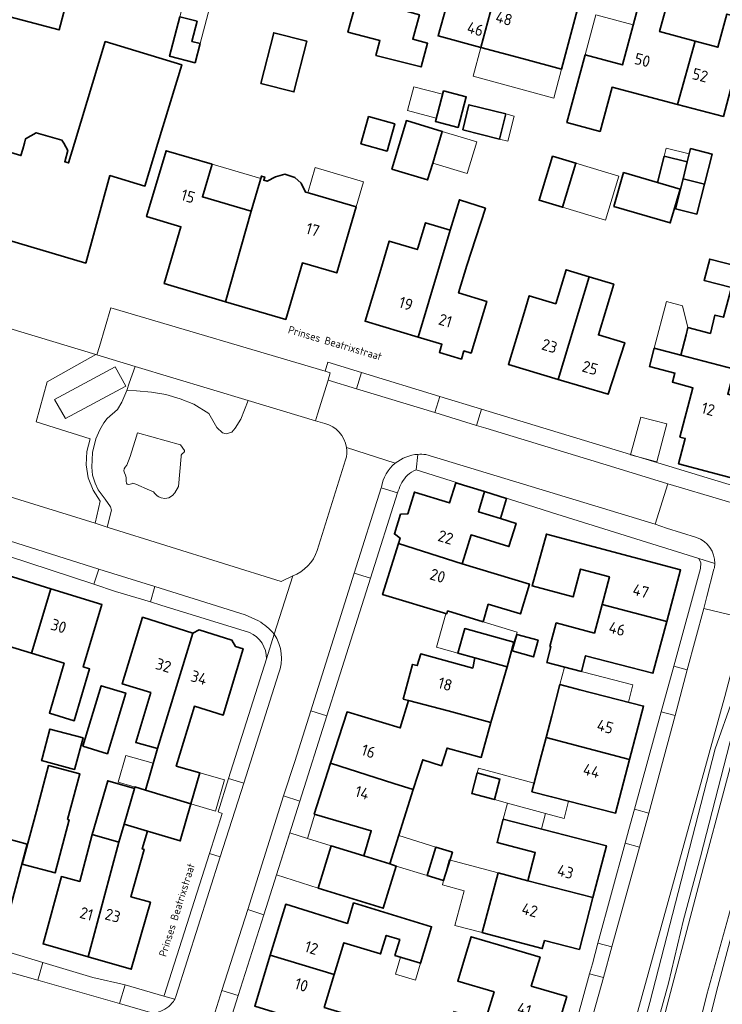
# Model space of a CAD drawing. Header units: metres. Extents: x 149984 to 156489, y 469398 to 478068.
# Tile 756 of 854: x 154388 to 154471, y 473399 to 473515. Entities that reach past the tile are written whole.
import ezdxf
from ezdxf.enums import TextEntityAlignment as Align

# ---------------------------------------------------------------- set-up
doc = ezdxf.new("R2010")
doc.units = ezdxf.units.M
doc.header["$LTSCALE"] = 0.75
for name, color, linetype, lineweight in [('B-WE-GR-BEPLANTING_CULTUUR_HEESTERS-GV', 252, 'Continuous', 18), ('B-WE-OG-BEBOUWING-GV', 6, 'Continuous', 35), ('B-WE-OG-BEBOUWING-T18', 1, 'Continuous', 18), ('B-WE-OG-BEBOUWING_LUIFEL-GV', 6, 'Continuous', 18), ('B-WE-OG-BEBOUWING_OVERBOUWING-GV', 6, 'Continuous', 18), ('B-WE-OG-TERREIN_BEGROEID-GV', 252, 'Continuous', 18), ('B-WE-OG-TERREIN_ERF-GV', 252, 'Continuous', 18), ('B-WE-OG-TERREIN_OEVER-GV', 252, 'Continuous', 18), ('B-WE-OG-TOPOGRAFIE-T18', 7, 'Continuous', 18), ('B-WE-OG-WATER-GV', 252, 'Continuous', 18), ('B-WE-VH-ONVERHARD_ZAND-GV', 252, 'Continuous', 18), ('B-WE-VH-OPENVERHARDING_BETONSTRAATSTEEN-GV', 252, 'Continuous', 18), ('B-WE-VH-OPENVERHARDING_STRAATBAKSTEEN-GV', 252, 'Continuous', 18), ('B-WE-VH-OPENVERHARDING_TEGEL-GV', 252, 'Continuous', 18)]:
    doc.layers.add(name, color=color, linetype=linetype, lineweight=lineweight)
doc.styles.add('NLCS-ISO-M500-T18', font='NLCS-ISO.ttf', dxfattribs={"height": 0.9})
doc.styles.add('NLCS-ISO-M750-T18', font='NLCS-ISO.ttf', dxfattribs={"height": 1.35})

msp = doc.modelspace()

# ---------------------------------------------------------------- linework, layer by layer
at = {"layer": 'B-WE-GR-BEPLANTING_CULTUUR_HEESTERS-GV', "flags": 128}
for points in [[(154387.059, 473477.27), (154385.517, 473471.968), (154381.846, 473459.184), (154382.362, 473459.036), (154382.97, 473458.96), (154383.757, 473459.323), (154384.159, 473459.379), (154386.848, 473458.561), (154397.343, 473455.283), (154397.957, 473457.885), (154397.102, 473459.186), (154396.538, 473460.638), (154396.289, 473462.176), (154396.368, 473463.731), (154396.769, 473465.236), (154390.418, 473467.207), (154391.718, 473471.932), (154397.42, 473475.133), (154387.318, 473478.186)], [(154402.039, 473473.738), (154401.338, 473471.78), (154401.077, 473470.888), (154402.233, 473470.851), (154403.997, 473470.721), (154405.662, 473470.427), (154407.36, 473469.937), (154408.959, 473469.284), (154410.723, 473468.195), (154411.678, 473466.545), (154412.314, 473465.914), (154412.747, 473465.818), (154413.42, 473465.986), (154413.828, 473466.467), (154414.502, 473467.525), (154415.36, 473469.712)]]:
    msp.add_lwpolyline(points, close=True, dxfattribs=at)
at = {"layer": 'B-WE-OG-BEBOUWING-GV', "flags": 128}
for points in [[(154384.957, 473522.964), (154380.48, 473524.133), (154378.656, 473517.151), (154393.105, 473513.314), (154394.966, 473520.321), (154394.086, 473520.553)], [(154444.638, 473518.416), (154441.665, 473519.218), (154442.857, 473523.567), (154439.881, 473524.397), (154438.214, 473518.377), (154439.219, 473518.104), (154437.694, 473512.601), (154442.711, 473511.251)], [(154454.092, 473515.772), (154455.156, 473519.763), (154448.248, 473521.605), (154447.197, 473517.725), (154444.638, 473518.416), (154442.711, 473511.251), (154447.729, 473509.901), (154452.206, 473508.697)], [(154429.106, 473520.248), (154427.356, 473514.052), (154427.087, 473513.058), (154430.855, 473512.053), (154430.378, 473510.307), (154435.688, 473508.955), (154436.455, 473511.752), (154434.719, 473512.227), (154435.5, 473515.081), (154433.513, 473515.625), (154434.444, 473518.938)], [(154467.928, 473511.991), (154463.749, 473513.119), (154465.02, 473517.831), (154461.9, 473518.582), (154459.364, 473509.189), (154454.981, 473510.373), (154452.838, 473502.437), (154456.748, 473501.38), (154458.151, 473506.564), (154465.857, 473504.548)], [(154409.345, 473514.324), (154407.298, 473514.847), (154406.115, 473510.215), (154409.112, 473509.449), (154409.688, 473511.704), (154408.738, 473511.947)], [(154467.928, 473511.991), (154465.857, 473504.548), (154471.26, 473503.134), (154473.238, 473510.596), (154473.093, 473510.633), (154473.37, 473511.677), (154474.172, 473511.465), (154474.946, 473514.363), (154471.665, 473515.178), (154470.611, 473511.267)], [(154416.836, 473507.01), (154420.729, 473506.013), (154422.256, 473511.974), (154418.365, 473512.971)], [(154399.073, 473496.205), (154403.212, 473494.953), (154404.739, 473500), (154407.527, 473509.218), (154398.532, 473511.939), (154394.921, 473500), (154394.217, 473497.674), (154393.771, 473497.809), (154394.138, 473499.134), (154393.648, 473500), (154393.442, 473500.365), (154390.398, 473501.21), (154389.167, 473500.514), (154389.024, 473500), (154388.831, 473499.303), (154388.62, 473498.543), (154383.702, 473500), (154377.622, 473501.801), (154377.138, 473500), (154376.678, 473498.286), (154375.929, 473498.507), (154374.286, 473492.395), (154385.787, 473488.985), (154396.242, 473485.886)], [(154440.054, 473501.828), (154441.012, 473505.432), (154438.33, 473506.145), (154437.371, 473502.541)], [(154440.583, 473501.559), (154444.913, 473500.482), (154445.645, 473503.426), (154441.316, 473504.503)], [(154429.522, 473503.121), (154428.615, 473499.932), (154431.684, 473499.06), (154432.59, 473502.249)], [(154432.252, 473496.938), (154436.461, 473495.668), (154437.059, 473497.653), (154438.182, 473501.38), (154433.974, 473502.649)], [(154415.697, 473491.989), (154409.971, 473493.678), (154411.102, 473497.512), (154405.688, 473499.109), (154403.4, 473491.351), (154407.448, 473490.157), (154405.477, 473483.474), (154412.68, 473481.349)], [(154466.501, 473495.812), (154469.024, 473495.187), (154469.913, 473498.718), (154467.398, 473499.35), (154467.003, 473497.794)], [(154451.134, 473498.483), (154449.567, 473493.287), (154452.334, 473492.453), (154453.901, 473497.649)], [(154463.511, 473495.371), (154466.162, 473494.602), (154466.192, 473494.593), (154466.501, 473495.812), (154467.003, 473497.794), (154464.298, 473498.479)], [(154412.68, 473481.349), (154419.775, 473479.256), (154421.738, 473485.912), (154425.76, 473484.725), (154428.051, 473492.489), (154422.556, 473494.11), (154422.079, 473494.251), (154421.574, 473495.306), (154420.83, 473495.957), (154419.668, 473496.329), (154418.575, 473496.05), (154417.569, 473495.516), (154417.187, 473495.629), (154417.3, 473496.012), (154416.917, 473496.125), (154415.697, 473491.989)], [(154458.346, 473492.552), (154465.005, 473490.618), (154466.162, 473494.602), (154463.511, 473495.371), (154459.503, 473496.535)], [(154469.024, 473495.187), (154466.501, 473495.812), (154466.192, 473494.593), (154465.608, 473492.286), (154468.133, 473491.648)], [(154439.129, 473489.758), (154435.344, 473477.176), (154438.14, 473476.335), (154437.852, 473475.378), (154440.438, 473474.6), (154440.726, 473475.557), (154441.578, 473475.301), (154443.406, 473481.382), (154440.103, 473482.376), (154441.071, 473485.593), (154442.13, 473488.855), (154443.261, 473492.338), (154440.204, 473493.331)], [(154435.344, 473477.176), (154439.129, 473489.758), (154436.213, 473490.636), (154435.311, 473487.647), (154435.263, 473487.487), (154431.949, 473488.485), (154430.94, 473485.133), (154429.11, 473479.052)], [(154482.397, 473480.304), (154483.936, 473486.094), (154473.729, 473488.79), (154472.86, 473485.511), (154469.641, 473486.361), (154468.978, 473483.85), (154472.195, 473483)], [(154451.824, 473472.218), (154455.452, 473484.277), (154452.739, 473485.1), (154451.525, 473481.102), (154448.415, 473482.047), (154447.811, 473480.057), (154445.964, 473473.981)], [(154455.452, 473484.277), (154451.824, 473472.218), (154457.684, 473470.455), (154459.645, 473476.528), (154456.556, 473477.449), (154458.347, 473483.399)], [(154482.397, 473480.304), (154472.195, 473483), (154471.272, 473479.517), (154470.263, 473479.774), (154469.715, 473477.624), (154467.082, 473478.32), (154466.855, 473477.459), (154466.227, 473475.08), (154472.552, 473473.412), (154473.341, 473476.362), (154480.821, 473474.371)], [(154472.552, 473473.412), (154466.227, 473475.08), (154463.11, 473475.902), (154462.541, 473473.747), (154465.54, 473472.955), (154465.255, 473471.876), (154467.674, 473471.238), (154466.143, 473465.436), (154466.771, 473465.27), (154465.984, 473462.289), (154475.007, 473459.905), (154475.538, 473461.915), (154475.796, 473462.881), (154476.408, 473462.718), (154478.048, 473468.792), (154471.766, 473470.475)], [(154433.035, 473452.917), (154440.519, 473450.534), (154441.575, 473453.923), (154446.015, 473452.54), (154446.869, 473455.281), (154445.016, 473455.851), (154442.424, 473456.647), (154443.161, 473459.007), (154439.762, 473460.063), (154439.024, 473457.692), (154434.912, 473458.955), (154434.117, 473456.396), (154433.273, 473456.344), (154432.562, 473454.031), (154433.223, 473453.522)], [(154443.161, 473459.007), (154442.424, 473456.647), (154445.016, 473455.851), (154445.738, 473458.202)], [(154456.98, 473445.736), (154464.59, 473443.733), (154466.221, 473449.832), (154450.429, 473454.026), (154448.746, 473447.924), (154453.576, 473446.632), (154454.448, 473449.892), (154457.849, 473448.982)], [(154440.519, 473450.534), (154433.035, 473452.917), (154431.166, 473446.904), (154438.701, 473444.622), (154438.808, 473444.974), (154442.976, 473443.712), (154443.597, 473445.763), (154447.373, 473444.62), (154448.438, 473448.136)], [(154392.148, 473447.592), (154383.719, 473450.224), (154381.43, 473442.559), (154382.919, 473442.1), (154381.184, 473436.294), (154384.111, 473435.392), (154385.826, 473441.236), (154389.845, 473440.003)], [(154392.148, 473447.592), (154389.845, 473440.003), (154393.693, 473438.823), (154391.976, 473432.969), (154394.9, 473432.068), (154396.686, 473438.161), (154395.942, 473438.393), (154398.151, 473445.718)], [(154464.59, 473443.733), (154456.98, 473445.736), (154456.083, 473442.384), (154451.59, 473443.578), (154450.845, 473440.797), (154450.963, 473440.766), (154450.486, 473438.929), (154454.557, 473437.872), (154455.034, 473439.709), (154462.963, 473437.65)], [(154408.842, 473442.38), (154402.924, 473444.227), (154400.543, 473436.401), (154403.894, 473435.386), (154402.116, 473429.518), (154404.681, 473428.781)], [(154404.681, 473428.781), (154403.281, 473423.919), (154408.619, 473422.276), (154409.67, 473425.928), (154406.883, 473426.731), (154409.018, 473433.773), (154412.409, 473432.728), (154414.76, 473440.532), (154413.877, 473440.808), (154413.411, 473441.524), (154409.605, 473442.744), (154408.842, 473442.38)], [(154445.818, 473438.398), (154446.619, 473441.289), (154440.832, 473442.895), (154440.028, 473440.005), (154442.03, 473439.449)], [(154446.412, 473440.268), (154448.907, 473439.578), (154449.445, 473441.523), (154446.949, 473442.213)], [(154438.856, 473433.218), (154443.881, 473431.85), (154445.818, 473438.398), (154442.03, 473439.449), (154441.772, 473438.256), (154435.646, 473439.924), (154435.239, 473438.556), (154434.672, 473438.692), (154433.597, 473434.619), (154434.193, 473434.46)], [(154395.905, 473429.058), (154398.786, 473428.181), (154400.956, 473435.31), (154398.076, 473436.187)], [(154450.397, 473430.102), (154460.218, 473427.5), (154461.87, 473433.793), (154454.351, 473435.718), (154452.026, 473436.313), (154451.061, 473432.634)], [(154443.881, 473431.85), (154438.856, 473433.218), (154434.193, 473434.46), (154433.232, 473431.229), (154426.98, 473433.094), (154425.048, 473427.093), (154432.494, 473424.696), (154434.76, 473423.966), (154435.883, 473427.481), (154438.082, 473426.778), (154438.743, 473428.846), (154442.766, 473427.752)], [(154391.108, 473427.626), (154391.041, 473427.373), (154394.939, 473426.34), (154394.966, 473426.443), (154395.923, 473430.053), (154392.024, 473431.086)], [(154460.218, 473427.5), (154450.397, 473430.102), (154449.71, 473427.486), (154448.722, 473423.72), (154451.047, 473423.125), (154458.565, 473421.2)], [(154388.784, 473415.187), (154392.633, 473414.168), (154394.289, 473420.422), (154394.112, 473420.469), (154395.531, 473425.825), (154391.859, 473426.798), (154390.44, 473421.441)], [(154425.048, 473427.093), (154423.116, 473421.092), (154429.834, 473419.122), (154428.955, 473416.162), (154432.001, 473415.218), (154434.76, 473423.966), (154432.494, 473424.696)], [(154400.142, 473417.788), (154400.747, 473419.89), (154401.962, 473424.11), (154398.83, 473425.011), (154397.01, 473418.689)], [(154442.297, 473425.928), (154441.643, 473423.525), (154444.312, 473422.799), (154444.966, 473425.202)], [(154383.681, 473420.373), (154383.059, 473417.5), (154382.592, 473415.802), (154383.556, 473415.537), (154381.639, 473408.576), (154386.613, 473407.21), (154389.35, 473417.543), (154385.89, 473418.499), (154387.289, 473424.066), (154384.85, 473424.772), (154384.295, 473422.683)], [(154408.619, 473422.276), (154403.281, 473423.919), (154402.012, 473424.284), (154401.962, 473424.11), (154400.747, 473419.89), (154403.489, 473419.081), (154403.772, 473418.997), (154407.369, 473417.933)], [(154455.901, 473411.259), (154457.485, 473417.357), (154445.347, 473420.508), (154444.625, 473417.729), (154449.125, 473416.559), (154448.264, 473413.243)], [(154400.142, 473417.788), (154396.531, 473404.301), (154401.596, 473402.847), (154403.859, 473410.727), (154401.562, 473411.361), (154403.1, 473416.937), (154402.89, 473416.997), (154403.489, 473419.081), (154400.747, 473419.89)], [(154396.531, 473404.301), (154400.142, 473417.788), (154397.01, 473418.689), (154395.539, 473413.162), (154393.384, 473413.734), (154391.231, 473405.822)], [(154432.001, 473415.218), (154428.955, 473416.162), (154425.126, 473417.349), (154423.585, 473412.378), (154431.231, 473410.008), (154432.772, 473414.979)], [(154436.392, 473413.857), (154438.329, 473413.256), (154439.366, 473416.6), (154437.429, 473417.201)], [(154450.205, 473406.233), (154454.317, 473405.162), (154455.901, 473411.259), (154448.264, 473413.243), (154444.757, 473414.173), (154442.894, 473407.141), (154443.127, 473407.078), (154449.95, 473405.271)], [(154417.941, 473404.501), (154425.473, 473402.208), (154426.613, 473405.953), (154430.922, 473404.642), (154431.584, 473406.814), (154433.179, 473406.328), (154432.612, 473404.47), (154435.625, 473403.552), (154436.931, 473407.836), (154427.759, 473410.632), (154427.027, 473408.231), (154419.764, 473410.489)], [(154451.215, 473394.328), (154452.815, 473399.616), (154448.658, 473400.861), (154449.681, 473404.239), (154444.777, 473405.706), (154441.567, 473406.666), (154440.788, 473404.06), (154440.009, 473401.454), (154444.274, 473400.179), (154443.23, 473396.78)], [(154425.473, 473402.208), (154417.941, 473404.501), (154416.119, 473398.514), (154427.944, 473394.856), (154428.607, 473397.037), (154424.298, 473398.348)]]:
    msp.add_lwpolyline(points, close=True, dxfattribs=at)
at = {"layer": 'B-WE-OG-BEBOUWING_LUIFEL-GV', "flags": 128}
for points in [[(154408.338, 473518.914), (154407.298, 473514.847), (154409.345, 473514.324), (154408.738, 473511.947), (154409.688, 473511.704), (154411.392, 473518.133)], [(154454.981, 473510.373), (154459.364, 473509.189), (154460.635, 473513.895), (154456.251, 473515.079)], [(154442.711, 473511.251), (154441.798, 473507.858), (154451.293, 473505.304), (154452.206, 473508.697)], [(154437.472, 473502.919), (154438.222, 473505.739), (154434.843, 473506.638), (154434.093, 473503.817)], [(154444.913, 473500.482), (154445.905, 473500.235), (154446.638, 473503.179), (154445.645, 473503.426)], [(154464.298, 473498.479), (154467.003, 473497.794), (154467.241, 473498.73), (154464.537, 473499.417)], [(154411.102, 473497.512), (154409.971, 473493.678), (154415.697, 473491.989), (154416.828, 473495.823)], [(154428.051, 473492.489), (154428.922, 473495.442), (154423.244, 473497.117), (154422.373, 473494.164)], [(154453.901, 473497.649), (154452.334, 473492.453), (154457.399, 473490.925), (154458.966, 473496.121)], [(154463.11, 473475.902), (154466.227, 473475.08), (154467.082, 473478.32), (154466.456, 473480.873), (154464.555, 473481.375)], [(154438.616, 473444.648), (154437.521, 473440.7), (154440.028, 473440.005), (154440.832, 473442.895), (154446.619, 473441.289), (154446.985, 473442.498), (154442.976, 473443.712), (154438.808, 473444.974), (154438.701, 473444.622)], [(154452.026, 473436.313), (154460.078, 473434.252), (154460.599, 473436.286), (154452.547, 473438.347)], [(154448.984, 473424.717), (154442.451, 473426.494), (154442.297, 473425.928), (154444.966, 473425.202), (154444.312, 473422.799), (154445.856, 473422.379), (154450.33, 473421.162), (154452.518, 473420.566), (154453.043, 473422.614), (154448.722, 473423.72)], [(154409.67, 473425.928), (154408.619, 473422.276), (154411.501, 473421.447), (154412.552, 473425.099)], [(154450.33, 473421.162), (154445.856, 473422.379), (154445.347, 473420.508), (154449.857, 473419.337)], [(154423.201, 473421.067), (154422.318, 473418.219), (154425.126, 473417.349), (154428.955, 473416.162), (154429.834, 473419.122)], [(154425.126, 473417.349), (154422.318, 473418.219), (154420.24, 473418.864), (154418.68, 473413.93), (154423.585, 473412.378)], [(154436.392, 473413.857), (154437.429, 473417.201), (154433.054, 473418.557), (154432.001, 473415.218), (154432.772, 473414.979)], [(154438.978, 473415.704), (154438.329, 473413.256), (154438.197, 473412.755), (154440.759, 473412.076), (154439.677, 473407.994), (154442.894, 473407.141), (154444.757, 473414.173)], [(154435.625, 473403.552), (154433.28, 473404.266), (154432.673, 473402.273), (154435.018, 473401.558)]]:
    msp.add_lwpolyline(points, close=True, dxfattribs=at)
at = {"layer": 'B-WE-OG-BEBOUWING_OVERBOUWING-GV', "flags": 128}
for points in [[(154442.25, 473500.154), (154438.182, 473501.38), (154437.059, 473497.653), (154441.126, 473496.427)], [(154461.521, 473467.787), (154460.333, 473463.321), (154463.405, 473462.503), (154464.594, 473466.969)], [(154403.281, 473423.919), (154404.186, 473427.062), (154400.969, 473427.988), (154400.064, 473424.844)]]:
    msp.add_lwpolyline(points, close=True, dxfattribs=at)
at = {"layer": 'B-WE-OG-TERREIN_BEGROEID-GV', "flags": 128}
for points in [[(154424.367, 473467.026), (154423.267, 473467.323), (154415.36, 473469.712), (154414.502, 473467.525), (154413.828, 473466.467), (154413.42, 473465.986), (154412.747, 473465.818), (154412.314, 473465.914), (154411.678, 473466.545), (154410.723, 473468.195), (154408.959, 473469.284), (154407.36, 473469.937), (154405.662, 473470.427), (154403.997, 473470.721), (154402.233, 473470.851), (154401.077, 473470.888), (154400.497, 473469.515), (154399.982, 473468.673), (154398.747, 473467.599), (154398.359, 473467.089), (154397.911, 473466.27), (154397.435, 473465.207), (154397.03, 473463.601), (154396.958, 473461.895), (154397.019, 473460.948), (154397.346, 473459.996), (154397.695, 473459.21), (154398.509, 473458.119), (154399.151, 473457.233), (154399.29, 473456.823), (154398.749, 473454.847), (154398.885, 473454.805), (154419.249, 473448.447), (154420.585, 473449.099)], [(154423.468, 473452.106), (154426.818, 473462.764)], [(154474.831, 473443.312), (154474.045, 473440.433), (154472.956, 473440.708), (154471.425, 473434.912), (154463.411, 473405.986), (154454.685, 473374.384), (154441.894, 473327.464), (154438.802, 473316.205), (154431.72, 473289.931), (154431.24, 473288.152), (154433.359, 473287.555), (154436.445, 473299.455), (154444.521, 473332.122), (154452.48, 473361.837), (154462.595, 473398.912), (154470.279, 473428.779), (154474.427, 473440.506), (154475.794, 473441.665), (154476.714, 473445.602)], [(154476.714, 473445.602), (154475.794, 473441.665), (154477.568, 473441.942), (154480.122, 473441.261), (154480.346, 473441.212), (154479.608, 473437.653), (154478.97, 473433.171), (154478.24, 473429.599), (154477.794, 473427.873), (154470.442, 473400.232), (154461.756, 473365.507), (154459.908, 473358.759), (154452.407, 473329.984), (154449.672, 473319.1), (154446.254, 473304.754), (154441.85, 473285.153), (154443.268, 473284.785)]]:
    msp.add_lwpolyline(points, dxfattribs=at)
at = {"layer": 'B-WE-OG-TERREIN_BEGROEID-GV'}
for points in [[(154426.907, 473464.213, 0.3001964), (154424.367, 473467.026)], [(154426.818, 473462.764, 0.1069484), (154426.907, 473464.213)], [(154420.585, 473449.099, 0.2264853), (154423.468, 473452.106)]]:
    msp.add_lwpolyline(points, format="xyb", dxfattribs=at)
at = {"layer": 'B-WE-OG-TERREIN_BEGROEID-GV', "flags": 128}
for points in [[(154402.336, 473465.94), (154407.398, 473464.534), (154407.846, 473463.864), (154407.846, 473463.714), (154407.785, 473463.626), (154407.625, 473463.504), (154407.531, 473463.399), (154407.475, 473463.31), (154407.459, 473463.138), (154407.148, 473459.595), (154406.728, 473458.864), (154406.44, 473458.565), (154406.008, 473458.277), (154405.559, 473458.221), (154405.119, 473458.299), (154404.85, 473458.407), (154404.626, 473458.519), (154404.38, 473458.775), (154404.203, 473458.996), (154403.749, 473459.196), (154402.132, 473459.894), (154401.794, 473459.993), (154401.611, 473459.943), (154401.478, 473459.894), (154401.262, 473459.86), (154401.118, 473459.905), (154401.019, 473460.015), (154400.996, 473460.248), (154401.002, 473460.475), (154400.985, 473460.669), (154400.902, 473460.94), (154400.792, 473461.223), (154400.742, 473461.455), (154400.758, 473461.704), (154400.88, 473461.89), (154401.093, 473462.125), (154401.451, 473463.138), (154401.838, 473464.29), (154402.071, 473465.021)], [(154437.9, 473299.09), (154445.21, 473328.95), (154450.3, 473347.6), (154456.62, 473371.72), (154461.28, 473388.6), (154463.21, 473395.5), (154464.78, 473401.19), (154466.56, 473408.64), (154468.55, 473416.07), (154474.4, 473438.75), (154475.396, 473440.377), (154477.568, 473441.942), (154475.794, 473441.665), (154474.427, 473440.506), (154470.279, 473428.779), (154462.595, 473398.912), (154452.48, 473361.837), (154444.521, 473332.122), (154436.445, 473299.455), (154433.359, 473287.555), (154434.812, 473287.145)]]:
    msp.add_lwpolyline(points, close=True, dxfattribs=at)
at = {"layer": 'B-WE-OG-TERREIN_ERF-GV', "flags": 128}
for points in [[(154422.99, 473519.958), (154425.767, 473530.053), (154431.344, 473528.519), (154431.467, 473528.983), (154435.523, 473527.883), (154435.835, 473529.032), (154439.077, 473528.151), (154437.453, 473522.219), (154435.515, 473522.75), (154434.444, 473518.938), (154433.513, 473515.625), (154435.5, 473515.081), (154434.719, 473512.227), (154436.455, 473511.752), (154435.688, 473508.955), (154430.378, 473510.307), (154430.855, 473512.053), (154427.087, 473513.058), (154427.356, 473514.052), (154429.106, 473520.248), (154428.563, 473518.425)], [(154442.711, 473511.251), (154437.694, 473512.601), (154439.219, 473518.104), (154438.214, 473518.377), (154439.881, 473524.397), (154442.857, 473523.567), (154441.665, 473519.218), (154444.638, 473518.416), (154447.197, 473517.725), (154448.248, 473521.605), (154455.156, 473519.763), (154454.092, 473515.772), (154452.206, 473508.697), (154447.729, 473509.901)], [(154465.857, 473504.548), (154458.151, 473506.564), (154456.748, 473501.38), (154452.838, 473502.437), (154454.981, 473510.373), (154459.364, 473509.189), (154461.9, 473518.582), (154465.02, 473517.831), (154463.749, 473513.119), (154467.928, 473511.991), (154470.611, 473511.267), (154471.665, 473515.178), (154474.946, 473514.363), (154474.172, 473511.465), (154473.37, 473511.677), (154473.093, 473510.633), (154473.238, 473510.596), (154471.26, 473503.134)], [(154407.298, 473514.847), (154409.345, 473514.324), (154408.738, 473511.947), (154409.688, 473511.704), (154409.112, 473509.449), (154406.115, 473510.215)], [(154416.836, 473507.01), (154418.365, 473512.971), (154422.256, 473511.974), (154420.729, 473506.013)], [(154404.739, 473500), (154403.212, 473494.953), (154399.073, 473496.205), (154396.242, 473485.886), (154385.787, 473488.985), (154374.286, 473492.395), (154375.929, 473498.507), (154376.678, 473498.286), (154377.138, 473500), (154377.622, 473501.801), (154383.702, 473500), (154388.62, 473498.543), (154388.831, 473499.303), (154389.024, 473500), (154389.167, 473500.514), (154390.398, 473501.21), (154393.442, 473500.365), (154393.648, 473500), (154394.138, 473499.134), (154393.771, 473497.809), (154394.217, 473497.674), (154394.921, 473500), (154398.532, 473511.939), (154407.527, 473509.218)], [(154440.054, 473501.828), (154437.371, 473502.541), (154438.33, 473506.145), (154441.012, 473505.432)], [(154440.583, 473501.559), (154441.316, 473504.503), (154445.645, 473503.426), (154444.913, 473500.482)], [(154429.522, 473503.121), (154432.59, 473502.249), (154431.684, 473499.06), (154428.615, 473499.932)], [(154436.461, 473495.668), (154432.252, 473496.938), (154433.974, 473502.649), (154438.182, 473501.38), (154437.059, 473497.653)], [(154411.102, 473497.512), (154409.971, 473493.678), (154415.697, 473491.989), (154416.917, 473496.125), (154417.3, 473496.012), (154417.187, 473495.629), (154417.569, 473495.516), (154418.575, 473496.05), (154419.668, 473496.329), (154420.83, 473495.957), (154421.574, 473495.306), (154422.079, 473494.251), (154422.556, 473494.11), (154428.051, 473492.489), (154425.76, 473484.725), (154421.738, 473485.912), (154419.775, 473479.256), (154412.68, 473481.349), (154405.477, 473483.474), (154407.448, 473490.157), (154403.4, 473491.351), (154405.688, 473499.109)], [(154466.162, 473494.602), (154465.005, 473490.618), (154458.346, 473492.552), (154459.503, 473496.535), (154463.511, 473495.371), (154464.298, 473498.479), (154467.003, 473497.794), (154467.398, 473499.35), (154469.913, 473498.718), (154469.024, 473495.187), (154468.133, 473491.648), (154465.608, 473492.286), (154466.192, 473494.593)], [(154451.134, 473498.483), (154453.901, 473497.649), (154452.334, 473492.453), (154449.567, 473493.287)], [(154436.213, 473490.636), (154439.129, 473489.758), (154440.204, 473493.331), (154443.261, 473492.338), (154442.13, 473488.855), (154441.071, 473485.593), (154440.103, 473482.376), (154443.406, 473481.382), (154441.578, 473475.301), (154440.726, 473475.557), (154440.438, 473474.6), (154437.852, 473475.378), (154438.14, 473476.335), (154435.344, 473477.176), (154429.11, 473479.052), (154430.94, 473485.133), (154431.949, 473488.485), (154435.263, 473487.487), (154435.311, 473487.647)], [(154451.824, 473472.218), (154445.964, 473473.981), (154447.811, 473480.057), (154448.415, 473482.047), (154451.525, 473481.102), (154452.739, 473485.1), (154455.452, 473484.277), (154458.347, 473483.399), (154456.556, 473477.449), (154459.645, 473476.528), (154457.684, 473470.455)], [(154402.039, 473473.738), (154415.36, 473469.712), (154423.267, 473467.323), (154423.52, 473468.14), (154424.75, 473472.12), (154425.013, 473472.979), (154424.411, 473473.197), (154399.198, 473480.635), (154397.85, 473476.065), (154397.556, 473475.092)], [(154439.762, 473460.063), (154443.161, 473459.007), (154445.738, 473458.202), (154445.016, 473455.851), (154446.869, 473455.281), (154446.015, 473452.54), (154441.575, 473453.923), (154440.519, 473450.534), (154448.438, 473448.136), (154447.373, 473444.62), (154443.597, 473445.763), (154442.976, 473443.712), (154438.808, 473444.974), (154438.701, 473444.622), (154431.166, 473446.904), (154433.035, 473452.917), (154433.223, 473453.522), (154432.562, 473454.031), (154433.273, 473456.344), (154434.117, 473456.396), (154434.912, 473458.955), (154439.024, 473457.692)], [(154456.98, 473445.736), (154457.849, 473448.982), (154454.448, 473449.892), (154453.576, 473446.632), (154448.746, 473447.924), (154450.429, 473454.026), (154466.221, 473449.832), (154464.59, 473443.733), (154462.963, 473437.65), (154455.034, 473439.709), (154454.557, 473437.872), (154450.486, 473438.929), (154450.963, 473440.766), (154450.845, 473440.797), (154451.59, 473443.578), (154456.083, 473442.384)], [(154392.148, 473447.592), (154398.151, 473445.718), (154395.942, 473438.393), (154396.686, 473438.161), (154394.9, 473432.068), (154391.976, 473432.969), (154393.693, 473438.823), (154389.845, 473440.003), (154385.826, 473441.236), (154384.111, 473435.392), (154381.184, 473436.294), (154382.919, 473442.1), (154381.43, 473442.559), (154383.719, 473450.224)], [(154404.681, 473428.781), (154402.116, 473429.518), (154403.894, 473435.386), (154400.543, 473436.401), (154402.924, 473444.227), (154408.842, 473442.38), (154409.605, 473442.744), (154413.411, 473441.524), (154413.877, 473440.808), (154414.76, 473440.532), (154412.409, 473432.728), (154409.018, 473433.773), (154406.883, 473426.731), (154409.67, 473425.928), (154408.619, 473422.276), (154407.369, 473417.933), (154403.772, 473418.997), (154403.489, 473419.081), (154402.89, 473416.997), (154403.1, 473416.937), (154401.562, 473411.361), (154403.859, 473410.727), (154401.596, 473402.847), (154396.531, 473404.301), (154391.231, 473405.822), (154393.384, 473413.734), (154395.539, 473413.162), (154397.01, 473418.689), (154398.83, 473425.011), (154401.962, 473424.11), (154402.012, 473424.284), (154403.281, 473423.919)], [(154445.818, 473438.398), (154443.881, 473431.85), (154442.766, 473427.752), (154438.743, 473428.846), (154438.082, 473426.778), (154435.883, 473427.481), (154434.76, 473423.966), (154432.001, 473415.218), (154432.772, 473414.979), (154431.231, 473410.008), (154423.585, 473412.378), (154425.126, 473417.349), (154428.955, 473416.162), (154429.834, 473419.122), (154423.116, 473421.092), (154425.048, 473427.093), (154426.98, 473433.094), (154433.232, 473431.229), (154434.193, 473434.46), (154433.597, 473434.619), (154434.672, 473438.692), (154435.239, 473438.556), (154435.646, 473439.924), (154441.772, 473438.256), (154442.03, 473439.449), (154440.028, 473440.005), (154440.832, 473442.895), (154446.619, 473441.289)], [(154446.412, 473440.268), (154446.949, 473442.213), (154449.445, 473441.523), (154448.907, 473439.578)], [(154395.905, 473429.058), (154398.076, 473436.187), (154400.956, 473435.31), (154398.786, 473428.181)], [(154454.351, 473435.718), (154461.87, 473433.793), (154460.218, 473427.5), (154458.565, 473421.2), (154451.047, 473423.125), (154448.722, 473423.72), (154449.71, 473427.486), (154450.397, 473430.102), (154451.061, 473432.634), (154452.026, 473436.313)], [(154391.041, 473427.373), (154391.108, 473427.626), (154392.024, 473431.086), (154395.923, 473430.053), (154394.966, 473426.443), (154394.939, 473426.34)], [(154388.784, 473415.187), (154390.44, 473421.441), (154391.859, 473426.798), (154395.531, 473425.825), (154394.112, 473420.469), (154394.289, 473420.422), (154392.633, 473414.168)], [(154442.297, 473425.928), (154444.966, 473425.202), (154444.312, 473422.799), (154441.643, 473423.525)], [(154455.901, 473411.259), (154454.317, 473405.162), (154450.205, 473406.233), (154449.95, 473405.271), (154443.127, 473407.078), (154442.894, 473407.141), (154444.757, 473414.173), (154448.264, 473413.243), (154449.125, 473416.559), (154444.625, 473417.729), (154445.347, 473420.508), (154457.485, 473417.357)], [(154438.329, 473413.256), (154436.392, 473413.857), (154437.429, 473417.201), (154439.366, 473416.6)], [(154425.473, 473402.208), (154424.298, 473398.348), (154428.607, 473397.037), (154427.944, 473394.856), (154416.119, 473398.514), (154417.941, 473404.501), (154419.764, 473410.489), (154427.027, 473408.231), (154427.759, 473410.632), (154436.931, 473407.836), (154435.625, 473403.552), (154432.612, 473404.47), (154433.179, 473406.328), (154431.584, 473406.814), (154430.922, 473404.642), (154426.613, 473405.953)], [(154443.23, 473396.78), (154444.274, 473400.179), (154440.009, 473401.454), (154440.788, 473404.06), (154441.567, 473406.666), (154444.777, 473405.706), (154449.681, 473404.239), (154448.658, 473400.861), (154452.815, 473399.616), (154451.215, 473394.328), (154451.026, 473393.701), (154451.813, 473393.46), (154450.945, 473390.64), (154450.172, 473390.878), (154449.616, 473389.04), (154445.854, 473390.197), (154441.616, 473391.501), (154441.642, 473391.587), (154440.419, 473391.963), (154440.035, 473392.081), (154440.587, 473394.026), (154438.611, 473394.586), (154439.553, 473397.909)]]:
    msp.add_lwpolyline(points, close=True, dxfattribs=at)
for points in [[(154385.748, 473526.119), (154394.895, 473523.918), (154394.086, 473520.553), (154394.966, 473520.321), (154393.105, 473513.314), (154378.656, 473517.151)], [(154387.318, 473478.186), (154397.42, 473475.133), (154397.556, 473475.092), (154397.85, 473476.065), (154399.198, 473480.635), (154424.411, 473473.197), (154424.709, 473474.233), (154428.672, 473473.022), (154437.905, 473470.204), (154442.806, 473468.719), (154478.746, 473457.756), (154480.055, 473458.411), (154482.316, 473466.984), (154484.327, 473474.609), (154490.007, 473496.148), (154491.023, 473500), (154491.974, 473503.603), (154494.353, 473512.625), (154493.663, 473513.801), (154476.978, 473518.81)], [(154472.195, 473483), (154468.978, 473483.85), (154469.641, 473486.361), (154472.86, 473485.511)], [(154475.007, 473459.905), (154465.984, 473462.289), (154466.771, 473465.27), (154466.143, 473465.436), (154467.674, 473471.238), (154465.255, 473471.876), (154465.54, 473472.955), (154462.541, 473473.747), (154463.11, 473475.902), (154466.227, 473475.08), (154466.855, 473477.459), (154467.082, 473478.32), (154469.715, 473477.624), (154470.263, 473479.774), (154471.272, 473479.517)], [(154415.506, 473442.451), (154405.067, 473445.668), (154403.847, 473446.035), (154399.737, 473447.271), (154397.193, 473448.108), (154384.366, 473452.332), (154381.973, 473453.12), (154380.593, 473453.532), (154379.717, 473453.794), (154373.498, 473433.157), (154334.595, 473444.205), (154338.874, 473462.243), (154339.586, 473465.35), (154339.063, 473465.572), (154337.02, 473456.679)], [(154452.036, 473389.722), (154455.513, 473402.315), (154455.834, 473403.477), (154456.498, 473405.915), (154459.696, 473417.648), (154460.144, 473419.293), (154460.796, 473421.667), (154463.945, 473433.131), (154465.414, 473438.477), (154468.573, 473449.977), (154468.613, 473450.648), (154468.35, 473451.133), (154451.029, 473456.572), (154448.933, 473457.23), (154435.097, 473461.574)], [(154433.004, 473459.096), (154432.929, 473458.863), (154429.744, 473448.818), (154425.904, 473436.721), (154424.605, 473432.627), (154421.427, 473422.615), (154417.199, 473409.249), (154414.176, 473399.747), (154411.158, 473390.175), (154410.401, 473387.774), (154409.561, 473385.228)], [(154385.335, 473405.404), (154391.202, 473403.638), (154397.062, 473401.874), (154400.883, 473401), (154405.444, 473399.662), (154405.476, 473399.731), (154410.784, 473416.442), (154412.278, 473421.167), (154411.804, 473421.332), (154413.033, 473425.278), (154417.501, 473439.336)], [(154385.89, 473418.499), (154389.35, 473417.543), (154386.613, 473407.21)]]:
    msp.add_lwpolyline(points, dxfattribs=at)
at = {"layer": 'B-WE-OG-TERREIN_ERF-GV'}
for points in [[(154434.092, 473460.946, 0.1123553), (154433.004, 473459.096)], [(154435.097, 473461.574, 0.0641323), (154434.092, 473460.946)], [(154417.501, 473439.336, 0.3064893), (154415.506, 473442.451)]]:
    msp.add_lwpolyline(points, format="xyb", dxfattribs=at)
at = {"layer": 'B-WE-OG-TERREIN_OEVER-GV', "flags": 128}
for points in [[(154474.4, 473438.75), (154468.55, 473416.07), (154466.56, 473408.64), (154464.78, 473401.19), (154463.21, 473395.5), (154461.28, 473388.6), (154456.62, 473371.72), (154450.3, 473347.6), (154445.21, 473328.95), (154437.9, 473299.09), (154434.812, 473287.145), (154435.213, 473287.031), (154435.353, 473287.59), (154441.98, 473312.968), (154449.698, 473342.036), (154456.551, 473368.166), (154463.479, 473394.147), (154468.901, 473414.855), (154473.683, 473432.703), (154475.505, 473438.995), (154475.159, 473439.229), (154477.568, 473441.942), (154475.396, 473440.377)], [(154441.374, 473285.276), (154441.85, 473285.153), (154446.254, 473304.754), (154449.672, 473319.1), (154452.407, 473329.984), (154459.908, 473358.759), (154461.756, 473365.507), (154470.442, 473400.232), (154477.794, 473427.873), (154478.24, 473429.599), (154478.97, 473433.171), (154479.608, 473437.653), (154479.265, 473437.648), (154477.59, 473430.643), (154477.009, 473428.025), (154476.327, 473425.255), (154471.864, 473409.039), (154469.316, 473399.85), (154463.686, 473377.093), (154456.357, 473348.97), (154445.751, 473308.375), (154440.671, 473285.476)]]:
    msp.add_lwpolyline(points, close=True, dxfattribs=at)
at = {"layer": 'B-WE-OG-WATER-GV', "flags": 128}
msp.add_lwpolyline([(154463.686, 473377.093), (154469.316, 473399.85), (154471.864, 473409.039), (154476.327, 473425.255), (154477.009, 473428.025), (154477.59, 473430.643), (154479.265, 473437.648), (154479.879, 473440.983), (154477.708, 473441.499), (154475.505, 473438.995), (154473.683, 473432.703), (154468.901, 473414.855), (154463.479, 473394.147)], dxfattribs=at)
at = {"layer": 'B-WE-VH-ONVERHARD_ZAND-GV', "flags": 128}
for points in [[(154393.853, 473467.624), (154400.94, 473471.417), (154399.71, 473473.676), (154392.567, 473469.855)], [(154402.336, 473465.94), (154402.071, 473465.021), (154401.838, 473464.29), (154401.451, 473463.138), (154401.093, 473462.125), (154400.88, 473461.89), (154400.758, 473461.704), (154400.742, 473461.455), (154400.792, 473461.223), (154400.902, 473460.94), (154400.985, 473460.669), (154401.002, 473460.475), (154400.996, 473460.248), (154401.019, 473460.015), (154401.118, 473459.905), (154401.262, 473459.86), (154401.478, 473459.894), (154401.611, 473459.943), (154401.794, 473459.993), (154402.132, 473459.894), (154403.749, 473459.196), (154404.203, 473458.996), (154404.38, 473458.775), (154404.626, 473458.519), (154404.85, 473458.407), (154405.119, 473458.299), (154405.559, 473458.221), (154406.008, 473458.277), (154406.44, 473458.565), (154406.728, 473458.864), (154407.148, 473459.595), (154407.459, 473463.138), (154407.475, 473463.31), (154407.531, 473463.399), (154407.625, 473463.504), (154407.785, 473463.626), (154407.846, 473463.714), (154407.846, 473463.864), (154407.398, 473464.534)]]:
    msp.add_lwpolyline(points, close=True, dxfattribs=at)
at = {"layer": 'B-WE-VH-OPENVERHARDING_BETONSTRAATSTEEN-GV', "flags": 128}
for points in [[(154302.724, 473477.239), (154321.485, 473472.953), (154328.419, 473471.315), (154332.632, 473470.255), (154334.986, 473469.684), (154336.219, 473469.354), (154340.002, 473468.26), (154341.454, 473467.845), (154359.221, 473462.789), (154360.842, 473462.31), (154361.287, 473462.057), (154361.708, 473461.672), (154363.115, 473459.593), (154378.944, 473455.052), (154378.961, 473455.061), (154379.827, 473455.541), (154381.067, 473455.152), (154384.901, 473453.951), (154397.786, 473449.909), (154404.389, 473447.837), (154414.982, 473444.514), (154416.58, 473443.82)], [(154418.423, 473442.254), (154420.585, 473449.099), (154419.249, 473448.447), (154398.885, 473454.805), (154398.749, 473454.847), (154397.343, 473455.283), (154386.848, 473458.561), (154384.159, 473459.379), (154383.757, 473459.323), (154382.97, 473458.96), (154382.362, 473459.036), (154381.846, 473459.184), (154366.951, 473463.444), (154366.659, 473463.61), (154365.729, 473464.77), (154364.615, 473466.159), (154364.379, 473466.363), (154363.672, 473466.717), (154359.393, 473468.102), (154359.36, 473468.113), (154359.352, 473468.116)], [(154435.097, 473461.574), (154435.307, 473463.397)], [(154477.913, 473456.01), (154466.049, 473459.519), (154464.704, 473459.917), (154463.238, 473455.166), (154464.559, 473454.7), (154468.092, 473453.615)], [(154431.022, 473459.536), (154431.002, 473459.474), (154432.929, 473458.863), (154433.004, 473459.096)], [(154470.145, 473449.886), (154469.288, 473446.682), (154468.943, 473445.273), (154474.011, 473444.032)], [(154406.713, 473399.327), (154405.444, 473399.662), (154400.883, 473401), (154400.203, 473398.812), (154403.872, 473397.735)]]:
    msp.add_lwpolyline(points, dxfattribs=at)
for points in [[(154401.077, 473470.888), (154401.338, 473471.78), (154402.039, 473473.738), (154397.556, 473475.092), (154397.42, 473475.133), (154391.718, 473471.932), (154390.418, 473467.207), (154396.769, 473465.236), (154396.368, 473463.731), (154396.289, 473462.176), (154396.538, 473460.638), (154397.102, 473459.186), (154397.957, 473457.885), (154397.343, 473455.283), (154398.749, 473454.847), (154399.29, 473456.823), (154399.151, 473457.233), (154398.509, 473458.119), (154397.695, 473459.21), (154397.346, 473459.996), (154397.019, 473460.948), (154396.958, 473461.895), (154397.03, 473463.601), (154397.435, 473465.207), (154397.911, 473466.27), (154398.359, 473467.089), (154398.747, 473467.599), (154399.982, 473468.673), (154400.497, 473469.515)], [(154393.853, 473467.624), (154392.567, 473469.855), (154399.71, 473473.676), (154400.94, 473471.417)], [(154428.089, 473471.109), (154428.672, 473473.022), (154424.709, 473474.233), (154424.411, 473473.197), (154425.013, 473472.979), (154424.75, 473472.12)], [(154442.192, 473466.804), (154442.806, 473468.719), (154437.905, 473470.204), (154437.299, 473468.3)], [(154397.786, 473449.909), (154397.193, 473448.108), (154399.737, 473447.271), (154403.847, 473446.035), (154404.389, 473447.837)], [(154427.823, 473449.435), (154422.706, 473433.234), (154424.605, 473432.627), (154425.904, 473436.721), (154429.744, 473448.818)], [(154465.56, 473432.688), (154466.999, 473438.041), (154465.414, 473438.477), (154463.945, 473433.131)], [(154410.784, 473416.442), (154412.068, 473416.046), (154414.824, 473424.708), (154413.033, 473425.278), (154411.804, 473421.332), (154412.278, 473421.167)], [(154419.524, 473423.229), (154415.293, 473409.852), (154417.199, 473409.249), (154421.427, 473422.615)], [(154459.696, 473417.648), (154461.393, 473417.185), (154462.474, 473421.206), (154460.796, 473421.667), (154460.144, 473419.293)], [(154385.335, 473405.404), (154384.723, 473403.215), (154386.28, 473402.78), (154390.606, 473401.547), (154391.202, 473403.638)], [(154456.498, 473405.915), (154455.834, 473403.477), (154455.513, 473402.315), (154457.13, 473401.869), (154458.129, 473405.461)], [(154410.48, 473394.703), (154409.554, 473391.826), (154408.465, 473388.305), (154408.657, 473388.25), (154410.401, 473387.774), (154411.158, 473390.175), (154414.176, 473399.747), (154412.271, 473400.355)]]:
    msp.add_lwpolyline(points, close=True, dxfattribs=at)
at = {"layer": 'B-WE-VH-OPENVERHARDING_BETONSTRAATSTEEN-GV'}
for points in [[(154435.307, 473463.397, 0.1565711), (154432.658, 473462.352)], [(154432.658, 473462.352, 0.1810628), (154431.022, 473459.536)], [(154433.004, 473459.096, -0.1123553), (154434.092, 473460.946)], [(154434.092, 473460.946, -0.0641323), (154435.097, 473461.574)], [(154468.092, 473453.615, -0.331034), (154470.24, 473450.552)], [(154470.24, 473450.552, -0.0674797), (154470.145, 473449.886)], [(154416.58, 473443.82, -0.0759743), (154418.423, 473442.254)], [(154404.81, 473397.828, 0.1825438), (154406.55, 473399.058)], [(154406.55, 473399.058, 0.03271), (154406.713, 473399.327)]]:
    msp.add_lwpolyline(points, format="xyb", dxfattribs=at)
at = {"layer": 'B-WE-VH-OPENVERHARDING_STRAATBAKSTEEN-GV', "flags": 128}
for points in [[(154436.229, 473463.364), (154463.238, 473455.166), (154464.704, 473459.917), (154457.987, 473462.004), (154443.324, 473466.479), (154442.192, 473466.804), (154437.299, 473468.3), (154428.089, 473471.109), (154424.75, 473472.12), (154423.52, 473468.14), (154423.267, 473467.323), (154424.367, 473467.026)], [(154432.658, 473462.352), (154426.907, 473464.213)], [(154426.907, 473464.213), (154432.658, 473462.352)], [(154426.818, 473462.764), (154423.468, 473452.106)], [(154410.48, 473394.703), (154412.271, 473400.355), (154415.293, 473409.852), (154419.524, 473423.229), (154420.831, 473427.281), (154422.706, 473433.234), (154427.823, 473449.435), (154431.002, 473459.474), (154431.022, 473459.536)], [(154420.585, 473449.099), (154418.423, 473442.254)], [(154454.685, 473374.384), (154463.411, 473405.986), (154471.425, 473434.912), (154472.956, 473440.708), (154473.544, 473442.937), (154473.931, 473443.859), (154474.011, 473444.032), (154468.943, 473445.273), (154466.999, 473438.041), (154465.56, 473432.688), (154462.474, 473421.206), (154461.393, 473417.185), (154458.129, 473405.461), (154457.13, 473401.869), (154453.626, 473389.283)], [(154418.905, 473437.58), (154414.824, 473424.708), (154412.068, 473416.046), (154406.893, 473399.741)], [(154403.872, 473397.735), (154400.203, 473398.812), (154390.606, 473401.547), (154386.28, 473402.78), (154384.723, 473403.215), (154380.143, 473404.495), (154375.194, 473405.877), (154365.335, 473408.631), (154362.248, 473409.494), (154359.756, 473410.19), (154356.32, 473411.15), (154353.778, 473411.719), (154348.973, 473412.793), (154344.147, 473413.873), (154342.64, 473414.21), (154338.457, 473415.14), (154329.994, 473417.023), (154326.384, 473417.826), (154321.15, 473418.99), (154293.962, 473425.042)]]:
    msp.add_lwpolyline(points, dxfattribs=at)
at = {"layer": 'B-WE-VH-OPENVERHARDING_STRAATBAKSTEEN-GV'}
for points in [[(154424.367, 473467.026, -0.3001964), (154426.907, 473464.213)], [(154426.907, 473464.213, -0.1069484), (154426.818, 473462.764)], [(154432.658, 473462.352, -0.1565711), (154435.307, 473463.397)], [(154435.307, 473463.397, -0.048822), (154436.229, 473463.364)], [(154431.022, 473459.536, -0.1810628), (154432.658, 473462.352)], [(154423.468, 473452.106, -0.2264853), (154420.585, 473449.099)], [(154418.423, 473442.254, -0.2430652), (154418.905, 473437.58)], [(154406.893, 473399.741, -0.0436319), (154406.713, 473399.327)], [(154406.55, 473399.058, -0.1825438), (154404.81, 473397.828)], [(154406.713, 473399.327, -0.03271), (154406.55, 473399.058)]]:
    msp.add_lwpolyline(points, format="xyb", dxfattribs=at)
at = {"layer": 'B-WE-VH-OPENVERHARDING_TEGEL-GV', "flags": 128}
for points in [[(154428.672, 473473.022), (154428.089, 473471.109), (154437.299, 473468.3), (154437.905, 473470.204)], [(154427.823, 473449.435), (154429.744, 473448.818), (154432.929, 473458.863), (154431.002, 473459.474)], [(154384.901, 473453.951), (154384.366, 473452.332), (154397.193, 473448.108), (154397.786, 473449.909)], [(154419.524, 473423.229), (154421.427, 473422.615), (154424.605, 473432.627), (154422.706, 473433.234), (154420.831, 473427.281)], [(154463.945, 473433.131), (154460.796, 473421.667), (154462.474, 473421.206), (154465.56, 473432.688)], [(154461.393, 473417.185), (154459.696, 473417.648), (154456.498, 473405.915), (154458.129, 473405.461)], [(154412.271, 473400.355), (154414.176, 473399.747), (154417.199, 473409.249), (154415.293, 473409.852)], [(154400.203, 473398.812), (154400.883, 473401), (154397.062, 473401.874), (154391.202, 473403.638), (154390.606, 473401.547)], [(154457.13, 473401.869), (154455.513, 473402.315), (154452.036, 473389.722), (154453.626, 473389.283)]]:
    msp.add_lwpolyline(points, close=True, dxfattribs=at)
for points in [[(154482.206, 473456.851), (154478.746, 473457.756), (154442.806, 473468.719), (154442.192, 473466.804), (154443.324, 473466.479), (154457.987, 473462.004), (154464.704, 473459.917), (154466.049, 473459.519), (154477.913, 473456.01)], [(154435.307, 473463.397), (154435.097, 473461.574), (154448.933, 473457.23), (154451.029, 473456.572), (154468.35, 473451.133)], [(154468.092, 473453.615), (154464.559, 473454.7), (154463.238, 473455.166), (154436.229, 473463.364)], [(154470.24, 473450.552), (154468.35, 473451.133), (154468.613, 473450.648), (154468.573, 473449.977), (154465.414, 473438.477), (154466.999, 473438.041), (154468.943, 473445.273), (154469.288, 473446.682), (154470.145, 473449.886)], [(154468.35, 473451.133), (154470.24, 473450.552)], [(154416.58, 473443.82), (154414.982, 473444.514), (154404.389, 473447.837), (154403.847, 473446.035), (154405.067, 473445.668), (154415.506, 473442.451)], [(154418.423, 473442.254), (154417.501, 473439.336), (154413.033, 473425.278), (154414.824, 473424.708), (154418.905, 473437.58)], [(154417.501, 473439.336), (154418.423, 473442.254)], [(154406.893, 473399.741), (154412.068, 473416.046), (154410.784, 473416.442), (154405.476, 473399.731)], [(154405.476, 473399.731), (154405.444, 473399.662), (154406.713, 473399.327)]]:
    msp.add_lwpolyline(points, dxfattribs=at)
at = {"layer": 'B-WE-VH-OPENVERHARDING_TEGEL-GV'}
for points in [[(154436.229, 473463.364, 0.048822), (154435.307, 473463.397)], [(154470.24, 473450.552, 0.331034), (154468.092, 473453.615)], [(154470.145, 473449.886, 0.0674797), (154470.24, 473450.552)], [(154418.423, 473442.254, 0.0759743), (154416.58, 473443.82)], [(154415.506, 473442.451, -0.3064893), (154417.501, 473439.336)], [(154418.905, 473437.58, 0.2430652), (154418.423, 473442.254)], [(154406.713, 473399.327, 0.0436319), (154406.893, 473399.741)]]:
    msp.add_lwpolyline(points, format="xyb", dxfattribs=at)

# ---------------------------------------------------------------- texts
at = {"layer": 'B-WE-OG-BEBOUWING-T18', "style": 'NLCS-ISO-M750-T18'}
for s, rotation, p in [('48', 345, (154445.446, 473514.657)), ('46', 344.6, (154442.073, 473513.426)), ('50', 345.4, (154461.723, 473509.764)), ('52', 345.4, (154468.52, 473507.986)), ('15', 343.6, (154408.279, 473493.755)), ('17', 343.6, (154422.948, 473489.824)), ('19', 343.3, (154433.911, 473481.124)), ('21', 343.3, (154438.552, 473479.131)), ('23', 343.1, (154450.803, 473476.148)), ('25', 343.4, (154455.573, 473473.568)), ('12', 345.1, (154469.459, 473468.716)), ('22', 343, (154438.583, 473453.642)), ('20', 343.2, (154437.643, 473449.122)), ('47', 345, (154461.545, 473447.319)), ('30', 343, (154393.061, 473443.201)), ('46', 345.5, (154458.747, 473442.877)), ('32', 343.1, (154405.386, 473438.578)), ('34', 343.3, (154409.558, 473437.133)), ('18', 343.9, (154438.528, 473436.375)), ('45', 345.3, (154457.349, 473431.384)), ('16', 342.4, (154429.503, 473428.478)), ('44', 345.3, (154455.736, 473426.178)), ('14', 343.7, (154428.764, 473423.604)), ('43', 345.5, (154452.673, 473414.306)), ('21', 344.8, (154396.34, 473409.363)), ('23', 344.8, (154399.425, 473409.157)), ('42', 345.2, (154448.476, 473409.799)), ('12', 342.8, (154422.8, 473405.356)), ('10', 342.8, (154421.619, 473401)), ('41', 343, (154447.829, 473398.131))]:
    msp.add_text(s, height=1.35, rotation=rotation, dxfattribs=at).set_placement(p, align=Align.MIDDLE)
at = {"layer": 'B-WE-OG-TOPOGRAFIE-T18', "style": 'NLCS-ISO-M500-T18'}
for rotation, p in [(343.5, (154425.568, 473476.489)), (72.5, (154406.966, 473409.81))]:
    msp.add_text('Prinses Beatrixstraat', height=0.9, rotation=rotation, dxfattribs=at).set_placement(p, align=Align.MIDDLE)

doc.saveas('drawing.dxf')
